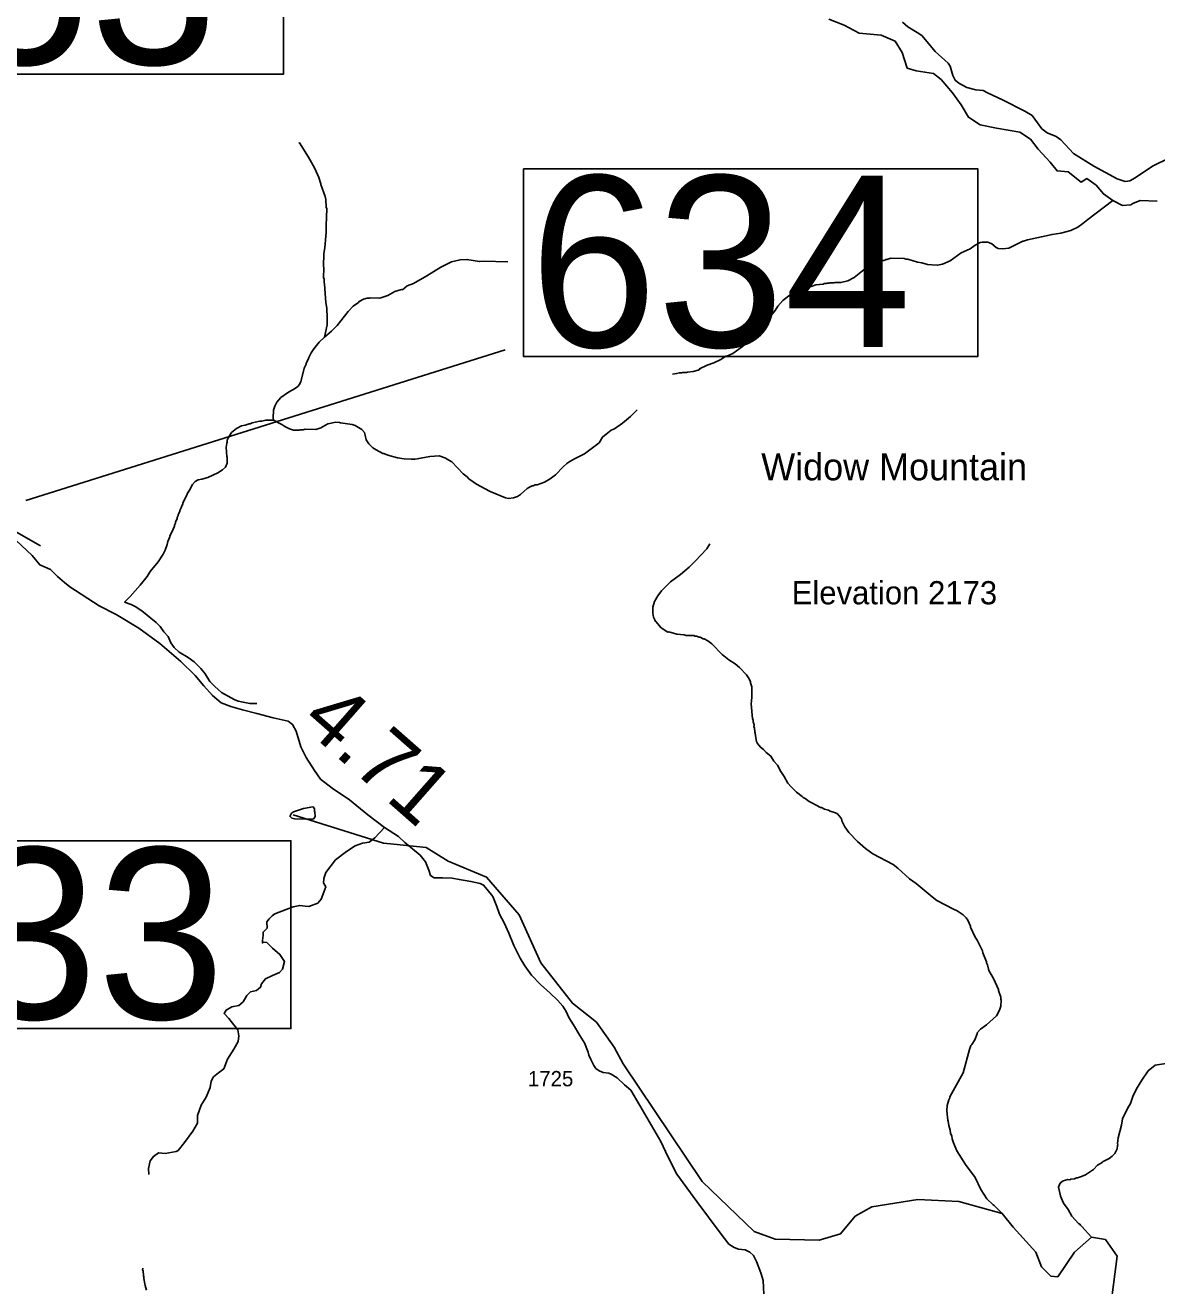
# Model space of a CAD drawing. Extents: x 1248224 to 1454986, y 825081 to 985870.
# Drawn here: x 1353986 to 1363243, y 939269 to 949582 of the extents above; entities that cross this region are included whole.
import ezdxf

# ---------------------------------------------------------------- set-up
doc = ezdxf.new("R2010")
doc.units = 0
for name, color, linetype in [('Exist Geographical Mountain Summit Elevation Number Label', 7, 'Continuous'), ('Exist Geographical Mountain Summit Label', 7, 'Continuous'), ('Exist Hydrographic Creek Single Shore', 7, 'Continuous'), ('Exist Hydrographic Misc Water Feature', 7, 'Continuous'), ('Exist Road Non-System Type 51', 7, 'Continuous'), ('Exist Road Secondary Mileage Hundredths English Label', 7, 'Continuous'), ('Exist Road Secondary Structure Standard Bridge CELL', 7, 'Continuous'), ('Exist Road Secondary Structure Standard Bridge Number Label', 7, 'Continuous'), ('Exist Road Secondary Type 41 Attributed', 7, 'Continuous'), ('Exist Road Secondary Type 51 Attributed', 7, 'Continuous'), ('Exist Road Secondary Type 51 Number Label', 7, 'Continuous')]:
    doc.layers.add(name, color=color, linetype=linetype)

msp = doc.modelspace()

# ---------------------------------------------------------------- linework, layer by layer
at = {"layer": 'Exist Hydrographic Creek Single Shore'}
for points in [[(1363245, 948143), (1363108, 948149), (1363048, 948124), (1363031, 948112), (1362963, 948108), (1362884, 948149), (1362806, 948202), (1362747, 948274), (1362672, 948327), (1362625, 948299), (1362519, 948384), (1362428, 948390), (1362372, 948462), (1362272, 948568), (1362210, 948649), (1362122, 948706), (1361933, 948741), (1361799, 948766), (1361702, 948829), (1361642, 948932), (1361571, 949029), (1361480, 949138), (1361417, 949188), (1361274, 949210), (1361202, 949232), (1361161, 949360), (1361102, 949451), (1360989, 949501), (1360808, 949517), (1360686, 949582), (1360561, 949632)], [(1357001, 942881), (1356916, 942889), (1356178, 943123)], [(1362840, 938899), (1362920, 939511), (1362823, 939648), (1362709, 939666), (1362571, 939545), (1362433, 939341), (1362375, 939348), (1362301, 939425), (1362254, 939544), (1362067, 939748), (1361978, 939860), (1361623, 939959), (1361288, 939974), (1360911, 939916), (1360776, 939837), (1360656, 939695), (1360480, 939642), (1360122, 939650), (1359948, 939712), (1359523, 940121), (1358877, 941086), (1358805, 941222), (1358660, 941425), (1358463, 941581), (1358203, 941911), (1358028, 942305), (1357760, 942612), (1357446, 942743), (1357265, 942855), (1357001, 942881)]]:
    msp.add_lwpolyline(points, dxfattribs=at)
at = {"layer": 'Exist Hydrographic Misc Water Feature'}
for points in [[(1356223, 948621), (1356229, 948620), (1356303, 948503), (1356355, 948410), (1356388, 948335), (1356404, 948285), (1356403, 948280), (1356440, 948180), (1356445, 948156), (1356448, 948094), (1356452, 948080), (1356447, 947944), (1356448, 947887), (1356437, 947764), (1356428, 947712), (1356425, 947610), (1356429, 947596), (1356427, 947516), (1356431, 947508), (1356431, 947478), (1356434, 947464), (1356446, 947314), (1356454, 947268), (1356456, 947188), (1356455, 947132), (1356434, 947030)], [(1361017, 947660), (1361027, 947665), (1361035, 947665), (1361067, 947676), (1361177, 947674), (1361191, 947669), (1361207, 947669), (1361286, 947643), (1361322, 947638), (1361366, 947625), (1361402, 947621), (1361450, 947619), (1361490, 947626), (1361554, 947655), (1361644, 947719), (1361717, 947753), (1361757, 947784), (1361798, 947804), (1361814, 947807), (1361860, 947806), (1361874, 947802), (1361895, 947793), (1361929, 947765), (1361945, 947756), (1361985, 947753), (1362033, 947758), (1362146, 947816), (1362154, 947816), (1362186, 947827), (1362299, 947852), (1362387, 947870), (1362459, 947881), (1362540, 947903), (1362596, 947930), (1362637, 947959), (1362678, 947994), (1362884, 948149)], [(1357934, 947646), (1357734, 947651), (1357702, 947648), (1357599, 947666), (1357544, 947663), (1357474, 947647), (1357385, 947603), (1357272, 947531), (1357162, 947468), (1357110, 947449), (1357073, 947418), (1357065, 947419), (1357009, 947405), (1356952, 947372), (1356904, 947354), (1356888, 947350), (1356808, 947352), (1356800, 947348), (1356784, 947348), (1356752, 947341), (1356717, 947322), (1356711, 947314), (1356670, 947283), (1356629, 947240), (1356537, 947126), (1356492, 947079), (1356434, 947030)], [(1359282, 946728), (1359314, 946732), (1359338, 946739), (1359354, 946739), (1359363, 946742), (1359395, 946742), (1359403, 946745), (1359451, 946748), (1359491, 946760), (1359503, 946765), (1359503, 946771), (1359564, 946802), (1359620, 946821), (1359677, 946847), (1359717, 946874), (1359725, 946874), (1359774, 946897), (1359806, 946918), (1359855, 946953), (1359951, 947037), (1360001, 947105), (1360031, 947131), (1360060, 947175), (1360120, 947249), (1360142, 947283), (1360183, 947330), (1360232, 947369), (1360265, 947386), (1360273, 947386), (1360289, 947394), (1360305, 947405), (1360454, 947458), (1360514, 947465), (1360522, 947468), (1360538, 947468), (1360546, 947472), (1360562, 947471), (1360571, 947475), (1360602, 947474), (1360611, 947478), (1360659, 947477), (1360715, 947490), (1360767, 947517), (1360863, 947595), (1360912, 947623), (1360970, 947644), (1360978, 947650), (1360986, 947650), (1361002, 947657), (1361010, 947657), (1361017, 947660)], [(1356434, 947030), (1356390, 946989), (1356347, 946934), (1356326, 946903), (1356305, 946863), (1356301, 946847), (1356284, 946816), (1356284, 946808), (1356267, 946776), (1356241, 946664), (1356228, 946641), (1356216, 946627), (1356190, 946608), (1356139, 946579), (1356076, 946536), (1356045, 946497), (1356028, 946465), (1356018, 946434), (1356014, 946370), (1356016, 946351)], [(1358992, 946435), (1358937, 946380), (1358871, 946326), (1358807, 946281), (1358780, 946268), (1358752, 946248), (1358709, 946213), (1358682, 946166), (1358560, 946075), (1358479, 946034), (1358441, 946013), (1358416, 945996), (1358386, 945970), (1358323, 945904), (1358281, 945870), (1358235, 945844), (1358174, 945821), (1358158, 945822), (1358142, 945814), (1358134, 945814), (1358110, 945803), (1358092, 945791), (1358037, 945742), (1358012, 945727), (1357980, 945716), (1357940, 945710), (1357916, 945715), (1357789, 945766), (1357784, 945771), (1357679, 945826), (1357616, 945872), (1357600, 945888), (1357568, 945913), (1357475, 946011), (1357431, 946034), (1357428, 946039), (1357372, 946059), (1357296, 946055), (1357223, 946039), (1357175, 946032), (1357142, 946032)], [(1356016, 946351), (1355954, 946351), (1355922, 946344), (1355906, 946344), (1355841, 946330), (1355825, 946322), (1355817, 946322), (1355785, 946311), (1355755, 946305), (1355714, 946282), (1355674, 946249), (1355649, 946210), (1355638, 946186), (1355638, 946170), (1355634, 946162), (1355631, 946130), (1355636, 946054), (1355639, 946046), (1355638, 945998), (1355624, 945967), (1355601, 945945), (1355561, 945920), (1355480, 945882), (1355431, 945867), (1355401, 945862), (1355377, 945848), (1355354, 945825), (1355329, 945777), (1355313, 945753), (1355309, 945738), (1355275, 945674), (1355275, 945666), (1355263, 945643), (1355262, 945635), (1355250, 945611), (1355250, 945603), (1355237, 945579), (1355237, 945571), (1355229, 945555), (1355228, 945547), (1355216, 945516), (1355216, 945508), (1355207, 945492), (1355207, 945484), (1355195, 945460), (1355194, 945452), (1355169, 945405), (1355169, 945397), (1355152, 945357), (1355148, 945333), (1355131, 945286), (1355114, 945254), (1355073, 945191), (1355009, 945112), (1354982, 945073), (1354927, 945002), (1354845, 944908), (1354798, 944863)], [(1357142, 946032), (1357087, 946034), (1357031, 946043), (1356952, 946065), (1356920, 946077), (1356912, 946078), (1356857, 946107), (1356829, 946125), (1356796, 946156), (1356774, 946189), (1356767, 946229), (1356760, 946249), (1356740, 946275), (1356685, 946307), (1356661, 946315), (1356566, 946329), (1356558, 946333), (1356526, 946334), (1356461, 946320), (1356405, 946289), (1356364, 946274), (1356276, 946276), (1356260, 946272), (1356236, 946273), (1356228, 946269), (1356180, 946270), (1356148, 946279), (1356109, 946300), (1356085, 946316), (1356016, 946351)], [(1359586, 945338), (1359561, 945298), (1359467, 945196), (1359418, 945149), (1359347, 945089), (1359265, 945029), (1359190, 944955), (1359161, 944915), (1359134, 944868), (1359121, 944820), (1359120, 944772), (1359127, 944740), (1359136, 944716), (1359142, 944704), (1359146, 944704), (1359189, 944651), (1359244, 944617), (1359251, 944618), (1359316, 944600), (1359376, 944594), (1359392, 944590), (1359456, 944589), (1359464, 944585), (1359478, 944584), (1359499, 944576), (1359507, 944576), (1359531, 944563), (1359539, 944563), (1359571, 944546), (1359602, 944521), (1359688, 944435), (1359743, 944390), (1359793, 944357), (1359828, 944328), (1359887, 944267), (1359908, 944235), (1359919, 944210), (1359919, 944202), (1359931, 944170), (1359930, 944082), (1359924, 944030), (1359937, 943906), (1359941, 943898), (1359940, 943882), (1359948, 943858), (1359947, 943842), (1359951, 943834), (1359955, 943798), (1359958, 943790), (1359962, 943753), (1359969, 943721), (1359976, 943705), (1360000, 943675), (1360025, 943656), (1360047, 943632), (1360086, 943603), (1360109, 943562), (1360141, 943527), (1360168, 943477), (1360195, 943436), (1360226, 943382), (1360251, 943351), (1360296, 943308), (1360341, 943273)], [(1355880, 944033), (1355824, 944034), (1355728, 944052), (1355696, 944065), (1355592, 944122), (1355537, 944171), (1355495, 944214), (1355457, 944276), (1355422, 944319), (1355367, 944374), (1355320, 944410), (1355245, 944453), (1355204, 944492), (1355176, 944529), (1355155, 944581), (1355120, 944618), (1355091, 944662), (1355058, 944695), (1354940, 944790), (1354885, 944827), (1354853, 944844), (1354798, 944863)], [(1356358, 943112), (1356349, 943091), (1356335, 943087), (1356191, 943088), (1356167, 943095), (1356153, 943107), (1356152, 943115), (1356164, 943135), (1356180, 943146), (1356261, 943173), (1356339, 943187), (1356347, 943181), (1356353, 943169), (1356352, 943151), (1356356, 943143), (1356358, 943112)], [(1360341, 943273), (1360351, 943265), (1360367, 943256), (1360398, 943232), (1360422, 943219), (1360493, 943182), (1360501, 943181), (1360525, 943169), (1360557, 943160), (1360572, 943152), (1360616, 943137), (1360630, 943129), (1360659, 943098), (1360667, 943082), (1360667, 943074), (1360690, 943025), (1360725, 942978), (1360795, 942905), (1360860, 942847), (1360921, 942804), (1361087, 942716), (1361126, 942685), (1361220, 942599), (1361274, 942560), (1361405, 942451), (1361445, 942422), (1361579, 942349), (1361611, 942337), (1361660, 942304), (1361684, 942279), (1361697, 942259), (1361720, 942210), (1361720, 942202), (1361758, 942121), (1361774, 942097), (1361816, 942008), (1361819, 941992), (1361850, 941919), (1361850, 941911), (1361857, 941895), (1361868, 941847), (1361907, 941782), (1361949, 941693), (1361949, 941685), (1361967, 941629), (1361967, 941613), (1361971, 941605), (1361966, 941557), (1361957, 941525), (1361932, 941478), (1361851, 941405), (1361800, 941369), (1361773, 941337), (1361773, 941329), (1361754, 941282), (1361731, 941242), (1361723, 941234), (1361710, 941203), (1361658, 941012), (1361550, 940814), (1361549, 940806), (1361541, 940790), (1361528, 940743), (1361525, 940703), (1361527, 940673), (1361533, 940623), (1361537, 940615), (1361541, 940579), (1361552, 940542), (1361555, 940518), (1361567, 940494), (1361570, 940470), (1361581, 940438), (1361608, 940373), (1361678, 940262), (1361757, 940154), (1361805, 940057), (1361854, 939980), (1361904, 939930), (1361912, 939926), (1361978, 939860)], [(1363352, 941094), (1363231, 941073), (1363174, 941027), (1363121, 940951), (1363077, 940880), (1363046, 940817), (1363027, 940761), (1363006, 940724), (1362962, 940635), (1362954, 940582), (1362926, 940479), (1362923, 940432), (1362925, 940423), (1362921, 940416), (1362918, 940388), (1362900, 940350), (1362877, 940329), (1362853, 940311), (1362798, 940282), (1362795, 940278), (1362757, 940255), (1362726, 940219), (1362660, 940177), (1362627, 940162), (1362595, 940151), (1362587, 940151), (1362571, 940143), (1362539, 940140), (1362531, 940136), (1362515, 940137), (1362477, 940128), (1362458, 940114), (1362446, 940098), (1362438, 940076), (1362456, 940006), (1362455, 940001), (1362479, 939946), (1362519, 939892), (1362548, 939838), (1362603, 939779), (1362613, 939772), (1362618, 939764), (1362622, 939761), (1362629, 939754), (1362709, 939666)], [(1354949, 939414), (1354946, 939398), (1354950, 939390), (1354953, 939350), (1354957, 939342), (1354957, 939328), (1354968, 939270), (1354979, 939234)]]:
    msp.add_lwpolyline(points, dxfattribs=at)
at = {"layer": 'Exist Road Non-System Type 51'}
for points in [[(1355525, 940979), (1355566, 941011), (1355610, 941045), (1355641, 941123), (1355691, 941205), (1355729, 941267), (1355732, 941314), (1355726, 941364), (1355682, 941417), (1355651, 941455), (1355613, 941496), (1355629, 941524), (1355676, 941552), (1355732, 941561), (1355770, 941593), (1355798, 941643), (1355829, 941674), (1355879, 941686), (1355910, 941711), (1355920, 941739), (1355951, 941780), (1356010, 941808), (1356066, 941833), (1356091, 941858), (1356107, 941921), (1356070, 941980), (1356010, 942030), (1355963, 942077), (1355935, 942080), (1355926, 942074), (1355926, 942093), (1355932, 942137), (1355932, 942162), (1355966, 942196), (1355963, 942246), (1355982, 942271), (1356007, 942296), (1356029, 942312), (1356179, 942368), (1356232, 942381), (1356276, 942374), (1356307, 942371), (1356379, 942399), (1356407, 942431), (1356429, 942488), (1356444, 942532), (1356429, 942560), (1356425, 942563), (1356429, 942600), (1356444, 942650), (1356525, 942754), (1356613, 942822), (1356685, 942869), (1356744, 942891), (1356800, 942897), (1356847, 942935), (1356925, 943019)], [(1355525, 940979), (1355506, 940942), (1355498, 940890), (1355465, 940811), (1355425, 940746), (1355394, 940663), (1355394, 940600), (1355358, 940534), (1355288, 940442), (1355236, 940375), (1355221, 940367), (1355131, 940352), (1355075, 940357), (1355034, 940327), (1355009, 940292), (1354994, 940229), (1354998, 940179)]]:
    msp.add_lwpolyline(points, dxfattribs=at)
at = {"layer": 'Exist Road Secondary Structure Standard Bridge CELL'}
msp.add_line((1353913, 945434), (1354111, 945323), dxfattribs=at)
at = {"layer": 'Exist Road Secondary Structure Standard Bridge Number Label'}
msp.add_line((1353991, 945695), (1357912, 946927), dxfattribs=at)
for points in [[(1352383, 950719), (1356099, 950719), (1356099, 949183), (1352383, 949183)], [(1358063, 948408), (1361779, 948408), (1361779, 946871), (1358063, 946871)], [(1352444, 942910), (1356160, 942910), (1356160, 941373), (1352444, 941373)]]:
    msp.add_lwpolyline(points, close=True, dxfattribs=at)
at = {"layer": 'Exist Road Secondary Type 41 Attributed'}
msp.add_lwpolyline([(1363341, 948495), (1363209, 948429), (1363067, 948334), (1363024, 948310), (1362984, 948303), (1362918, 948326), (1362727, 948429), (1362562, 948534), (1362458, 948644), (1362419, 948672), (1362345, 948703), (1362304, 948734), (1362266, 948784), (1362225, 948843), (1362165, 948878), (1361980, 948971), (1361857, 949029), (1361822, 949048), (1361763, 949054), (1361688, 949074), (1361624, 949107), (1361594, 949132), (1361575, 949171), (1361554, 949247), (1361536, 949272), (1361431, 949367), (1361379, 949430), (1361321, 949498), (1361284, 949524), (1361207, 949570), (1361162, 949607)], dxfattribs=at)
at = {"layer": 'Exist Road Secondary Type 51 Attributed'}
for points in [[(1353825, 945449), (1354042, 945243), (1354105, 945168), (1354192, 945128), (1354251, 945073), (1354306, 945022), (1354350, 944986), (1354591, 944832), (1354729, 944761), (1354915, 944650), (1355088, 944524), (1355258, 944377), (1355377, 944263), (1355446, 944177), (1355517, 944098), (1355588, 944039), (1355667, 944007), (1355762, 943980), (1355881, 943952), (1356015, 943916), (1356137, 943889), (1356173, 943861), (1356201, 943806), (1356240, 943679), (1356284, 943592), (1356351, 943485), (1356401, 943415), (1356496, 943340), (1356638, 943245), (1356789, 943122), (1356925, 943019), (1357039, 942946), (1357091, 942895), (1357154, 942844), (1357217, 942792), (1357261, 942737), (1357288, 942670), (1357300, 942626), (1357332, 942606), (1357399, 942606), (1357478, 942603), (1357537, 942593), (1357584, 942585), (1357632, 942577), (1357707, 942561), (1357735, 942547), (1357766, 942512), (1357810, 942454), (1357845, 942371), (1357865, 942308), (1357904, 942237), (1357942, 942154), (1357983, 942053), (1358034, 941948), (1358074, 941886), (1358127, 941809), (1358200, 941734), (1358281, 941663), (1358340, 941606), (1358384, 941556), (1358410, 941513), (1358433, 941463), (1358472, 941404), (1358522, 941317), (1358563, 941251), (1358575, 941222), (1358591, 941180), (1358597, 941155), (1358612, 941119), (1358638, 941070), (1358654, 941046), (1358680, 941028), (1358715, 941014), (1358761, 941008), (1358780, 941000), (1358828, 940971), (1358889, 940913), (1358940, 940868), (1359015, 940745), (1359185, 940450), (1359224, 940367), (1359263, 940288), (1359317, 940182), (1359481, 939958), (1359670, 939702), (1359741, 939610), (1359786, 939582), (1359822, 939568), (1359877, 939562), (1359915, 939544), (1359944, 939517), (1359968, 939467), (1360005, 939374), (1360023, 939311)], [(1360023, 939311), (1360030, 939144)]]:
    msp.add_lwpolyline(points, dxfattribs=at)

# ---------------------------------------------------------------- texts
at = {"layer": 'Exist Geographical Mountain Summit Elevation Number Label'}
msp.add_text('Elevation 2173', height=190, dxfattribs=at).set_placement((1360256, 944844))
at = {"layer": 'Exist Geographical Mountain Summit Label'}
msp.add_text('Widow Mountain', height=220, dxfattribs=at).set_placement((1360007, 945859))
at = {"layer": 'Exist Road Secondary Mileage Hundredths English Label'}
msp.add_text('4.71', height=500, rotation=318.6546, dxfattribs=at).set_placement((1356226, 943865))
at = {"layer": 'Exist Road Secondary Structure Standard Bridge Number Label'}
for s, p in [('153', (1352434, 949262)), ('634', (1358113, 946950)), ('633', (1352494, 941452))]:
    msp.add_text(s, height=1400, dxfattribs=at).set_placement(p)
at = {"layer": 'Exist Road Secondary Type 51 Number Label'}
msp.add_text('1725', height=125, dxfattribs=at).set_placement((1358098, 940901))

doc.saveas('drawing.dxf')
